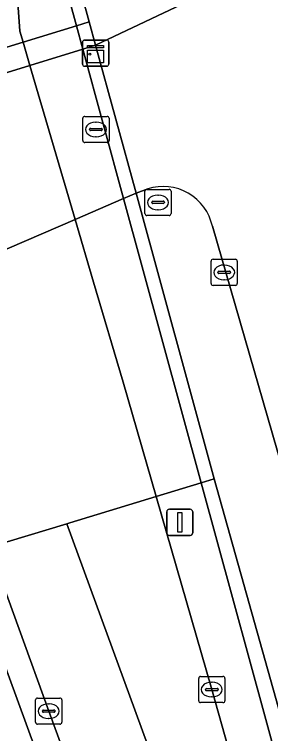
# Model space of a CAD drawing. Extents: x 160806 to 161707, y 383696 to 384148.
# Drawn here: x 161084.75 to 161094.53, y 383783.78 to 383811.27 of the extents above; entities that cross this region are included whole.
import ezdxf

# ---------------------------------------------------------------- set-up
doc = ezdxf.new("R2010")
doc.units = 0
for name, color, linetype in [('IMGEO_Berm_groen', 7, 'Continuous'), ('IMGEO_Berm_halfverhard', 7, 'Continuous'), ('IMGEO_Brandkraan', 7, 'Continuous'), ('IMGEO_Fietspad_open', 7, 'Continuous'), ('IMGEO_Groenvoorziening', 7, 'Continuous'), ('IMGEO_Kast', 7, 'Continuous'), ('IMGEO_Kolk', 7, 'Continuous'), ('IMGEO_Lichtmast', 7, 'Continuous'), ('IMGEO_Muur', 7, 'Continuous'), ('IMGEO_OVBaan_gesloten', 7, 'Continuous'), ('IMGEO_Rioolput', 7, 'Continuous'), ('IMGEO_Tunneldeel', 7, 'Continuous'), ('IMGEO_Voetpad_open', 7, 'Continuous')]:
    doc.layers.add(name, color=color, linetype=linetype)

msp = doc.modelspace()

# ---------------------------------------------------------------- linework, layer by layer
at = {"layer": 'IMGEO_Berm_groen'}
msp.add_lwpolyline([(161098.042, 383771.49), (161094.945, 383782.134), (161091.88, 383793.365), (161090.16, 383792.842), (161092.283, 383785.463), (161098.374, 383763.844), (161101.051, 383753.951), (161102.235, 383750)], dxfattribs=at)
at = {"layer": 'IMGEO_Berm_halfverhard'}
msp.add_lwpolyline([(161086.058, 383784.64), (161083.782, 383790.902), (161082.829, 383790.612), (161096.146, 383754.129), (161097.094, 383754.459)], close=True, dxfattribs=at)
at = {"layer": 'IMGEO_Brandkraan'}
for p, q in [((161092.33, 383801.906), (161093.182, 383801.906)), ((161092.255, 383800.98), (161092.255, 383801.832)), ((161092.743, 383801.686), (161092.768, 383801.686)), ((161093.256, 383801.832), (161093.256, 383800.98)), ((161092.514, 383801.4), (161092.514, 383801.412)), ((161092.952, 383801.363), (161092.554, 383801.363)), ((161092.557, 383801.449), (161092.955, 383801.449)), ((161092.998, 383801.412), (161092.998, 383801.4)), ((161092.766, 383801.126), (161092.741, 383801.126)), ((161093.182, 383800.906), (161092.33, 383800.906))]:
    msp.add_line(p, q, dxfattribs=at)
for points in [[(161092.33, 383801.906), (161093.182, 383801.906)], [(161092.255, 383800.98), (161092.255, 383801.832)], [(161093.256, 383801.832), (161093.256, 383800.98)], [(161093.182, 383800.906), (161092.33, 383800.906)]]:
    msp.add_lwpolyline(points, dxfattribs=at)
for centre, radius, start, end in [((161092.332, 383801.83), 0.0765, 91.552, 178.448), ((161092.332, 383801.83), 0.0765, 91.552, 178.448), ((161093.18, 383801.83), 0.0765, 1.552, 88.448), ((161093.18, 383801.83), 0.0765, 1.552, 88.448), ((161092.554, 383801.409), 0.0403, 85.8775, 175.7526), ((161092.551, 383801.399), 0.0366, 178.938, 274.7102), ((161092.955, 383801.406), 0.043, 264.8664, 352.4533), ((161092.959, 383801.411), 0.0386, 1.7309, 96.639), ((161092.332, 383800.982), 0.0765, 181.552, 268.448), ((161092.332, 383800.982), 0.0765, 181.552, 268.448), ((161093.18, 383800.982), 0.0765, 271.552, 358.448), ((161093.18, 383800.982), 0.0765, 271.552, 358.448)]:
    msp.add_arc(centre, radius, start, end, dxfattribs=at)
for centre, major_axis, ratio, start_param, end_param in [((161092.742, 383801.406), (-0.387, 0.002), 0.722429, 4.712389, 7.853982), ((161092.767, 383801.406), (-0.39, 0.002), 0.717154, 1.570796, 4.712389)]:
    msp.add_ellipse(centre, major_axis=major_axis, ratio=ratio, start_param=start_param, end_param=end_param, dxfattribs=at)
at = {"layer": 'IMGEO_Fietspad_open'}
for points in [[(161096.549, 383808.578), (161109.484, 383813.862), (161130.105, 383820.279), (161130.359, 383820.358), (161139.098, 383823.078), (161139.325, 383823.149), (161140.997, 383823.669), (161145.931, 383825.141), (161144.535, 383829.881), (161143.378, 383829.517), (161137.853, 383827.844), (161137.621, 383827.772), (161128.937, 383825.088), (161128.689, 383825.011), (161101.758, 383816.687), (161087.844, 383810.094), (161089.391, 383804.432), (161089.836, 383804.599)], [(161080.298, 383800.505), (161083.25, 383801.78), (161087.062, 383803.426), (161088.916, 383804.227), (161089.391, 383804.432), (161087.844, 383810.094), (161087.357, 383809.943), (161085.337, 383809.318), (161080.995, 383807.973), (161077.058, 383806.755), (161073.799, 383805.746), (161072.387, 383805.309), (161069.11, 383804.294), (161065.26, 383803.103), (161062.17, 383802.146), (161050.789, 383798.623), (161050.285, 383798.436), (161051.678, 383796.869), (161052.851, 383795.131), (161053.13, 383794.727), (161053.616, 383794.883), (161063.309, 383797.996), (161063.695, 383797.957)], [(161092.305, 383803.171), (161107.65, 383750), (161108.414, 383747.365), (161112.465, 383733.297), (161113.443, 383729.859)]]:
    msp.add_lwpolyline(points, dxfattribs=at)
msp.add_arc((161090.421, 383802.762), 1.928, 12.2478, 107.6644, dxfattribs=at)
at = {"layer": 'IMGEO_Groenvoorziening'}
msp.add_lwpolyline([(161084.775, 383813.146), (161084.953, 383810.63), (161085.076, 383810.209), (161087.114, 383810.834), (161085.782, 383815.715), (161085.545, 383816.509)], dxfattribs=at)
msp.add_lwpolyline([(161088.916, 383804.227), (161087.357, 383809.943), (161087.114, 383810.834), (161085.076, 383810.209), (161085.337, 383809.318), (161087.062, 383803.426), (161087.762, 383801.036), (161088.902, 383797.214), (161090.16, 383792.842), (161091.88, 383793.365)], close=True, dxfattribs=at)
at = {"layer": 'IMGEO_Kast'}
for p, q in [((161087.347, 383809.36), (161087.347, 383810.201)), ((161087.347, 383810.201), (161087.347, 383809.36)), ((161087.422, 383810.285), (161088.263, 383810.285)), ((161088.263, 383810.285), (161087.422, 383810.285)), ((161088.347, 383810.21), (161088.347, 383809.369)), ((161088.347, 383809.369), (161088.347, 383810.21)), ((161088.272, 383809.285), (161087.431, 383809.285)), ((161087.431, 383809.285), (161088.272, 383809.285))]:
    msp.add_line(p, q, dxfattribs=at)
for points in [[(161087.542, 383810.075), (161088.142, 383810.075), (161088.142, 383809.99), (161087.542, 383809.99), (161087.542, 383810.075)], [(161087.542, 383809.9), (161088.142, 383809.9), (161088.142, 383809.411), (161087.542, 383809.411), (161087.542, 383809.9)]]:
    msp.add_lwpolyline(points, dxfattribs=at)
msp.add_circle((161087.626, 383809.749), 0.0377, dxfattribs=at)
for centre, start, end in [((161087.425, 383810.207), 92.4484, 184.2845), ((161087.425, 383810.207), 92.4484, 184.2845), ((161088.269, 383810.207), 2.4484, 94.2845), ((161088.269, 383810.207), 2.4484, 94.2845), ((161087.425, 383809.363), 182.4484, 274.2845), ((161087.425, 383809.363), 182.4484, 274.2845), ((161088.269, 383809.363), 272.4484, 4.2845), ((161088.269, 383809.363), 272.4484, 4.2845)]:
    msp.add_arc(centre, 0.0779, start, end, dxfattribs=at)
at = {"layer": 'IMGEO_Kolk'}
for p, q in [((161091.858, 383785.964), (161092.71, 383785.964)), ((161091.783, 383785.038), (161091.783, 383785.89)), ((161092.271, 383785.744), (161092.296, 383785.744)), ((161092.784, 383785.89), (161092.784, 383785.038)), ((161092.042, 383785.458), (161092.042, 383785.47)), ((161092.48, 383785.421), (161092.082, 383785.421)), ((161092.085, 383785.507), (161092.483, 383785.507)), ((161092.526, 383785.47), (161092.526, 383785.458)), ((161085.631, 383785.139), (161086.483, 383785.139)), ((161092.294, 383785.184), (161092.269, 383785.184)), ((161085.556, 383784.213), (161085.556, 383785.065)), ((161086.044, 383784.919), (161086.069, 383784.919)), ((161086.557, 383785.065), (161086.557, 383784.213)), ((161092.71, 383784.964), (161091.858, 383784.964)), ((161085.815, 383784.633), (161085.815, 383784.645)), ((161086.253, 383784.596), (161085.855, 383784.596)), ((161085.858, 383784.682), (161086.256, 383784.682)), ((161086.299, 383784.645), (161086.299, 383784.633)), ((161086.067, 383784.359), (161086.042, 383784.359)), ((161086.483, 383784.139), (161085.631, 383784.139))]:
    msp.add_line(p, q, dxfattribs=at)
for points in [[(161091.858, 383785.964), (161092.71, 383785.964)], [(161091.783, 383785.038), (161091.783, 383785.89)], [(161092.784, 383785.89), (161092.784, 383785.038)], [(161085.631, 383785.139), (161086.483, 383785.139)], [(161085.556, 383784.213), (161085.556, 383785.065)], [(161086.557, 383785.065), (161086.557, 383784.213)], [(161092.71, 383784.964), (161091.858, 383784.964)], [(161086.483, 383784.139), (161085.631, 383784.139)]]:
    msp.add_lwpolyline(points, dxfattribs=at)
for centre, radius, start, end in [((161091.86, 383785.888), 0.0765, 91.552, 178.448), ((161091.86, 383785.888), 0.0765, 91.552, 178.448), ((161092.708, 383785.888), 0.0765, 1.552, 88.448), ((161092.708, 383785.888), 0.0765, 1.552, 88.448), ((161092.082, 383785.467), 0.0403, 85.8775, 175.7526), ((161092.079, 383785.457), 0.0366, 178.938, 274.7102), ((161092.483, 383785.464), 0.043, 264.8664, 352.4533), ((161092.487, 383785.469), 0.0386, 1.7309, 96.639), ((161085.633, 383785.063), 0.0765, 91.552, 178.448), ((161085.633, 383785.063), 0.0765, 91.552, 178.448), ((161086.481, 383785.063), 0.0765, 1.552, 88.448), ((161086.481, 383785.063), 0.0765, 1.552, 88.448), ((161091.86, 383785.04), 0.0765, 181.552, 268.448), ((161091.86, 383785.04), 0.0765, 181.552, 268.448), ((161092.708, 383785.04), 0.0765, 271.552, 358.448), ((161092.708, 383785.04), 0.0765, 271.552, 358.448), ((161085.855, 383784.642), 0.0403, 85.8775, 175.7526), ((161085.852, 383784.632), 0.0366, 178.938, 274.7102), ((161086.256, 383784.639), 0.043, 264.8664, 352.4533), ((161086.26, 383784.644), 0.0386, 1.7309, 96.639), ((161085.633, 383784.215), 0.0765, 181.552, 268.448), ((161085.633, 383784.215), 0.0765, 181.552, 268.448), ((161086.481, 383784.215), 0.0765, 271.552, 358.448), ((161086.481, 383784.215), 0.0765, 271.552, 358.448)]:
    msp.add_arc(centre, radius, start, end, dxfattribs=at)
for centre, major_axis, ratio, start_param, end_param in [((161092.27, 383785.464), (-0.387, 0.002), 0.722429, 4.712389, 7.853982), ((161092.295, 383785.464), (-0.39, 0.002), 0.717154, 1.570796, 4.712389), ((161086.043, 383784.639), (-0.387, 0.002), 0.722429, 4.712389, 7.853982), ((161086.068, 383784.639), (-0.39, 0.002), 0.717154, 1.570796, 4.712389)]:
    msp.add_ellipse(centre, major_axis=major_axis, ratio=ratio, start_param=start_param, end_param=end_param, dxfattribs=at)
at = {"layer": 'IMGEO_Lichtmast'}
for p, q in [((161090.564, 383791.452), (161090.564, 383792.252)), ((161090.564, 383792.252), (161090.564, 383791.452)), ((161090.664, 383792.352), (161091.454, 383792.352)), ((161091.454, 383792.352), (161090.664, 383792.352)), ((161091.554, 383792.252), (161091.554, 383791.452)), ((161091.554, 383791.452), (161091.554, 383792.252)), ((161091.454, 383791.352), (161090.664, 383791.352)), ((161090.664, 383791.352), (161091.454, 383791.352))]:
    msp.add_line(p, q, dxfattribs=at)
msp.add_lwpolyline([(161090.984, 383792.227), (161091.134, 383792.227), (161091.134, 383791.477), (161090.984, 383791.477), (161090.984, 383792.227)], dxfattribs=at)
for centre, start, end in [((161090.664, 383792.252), 90, 180), ((161090.664, 383792.252), 90, 180), ((161091.454, 383792.252), 0, 90), ((161091.454, 383792.252), 360, 90), ((161090.664, 383791.452), 180, 270), ((161090.664, 383791.452), 180, 270), ((161091.454, 383791.452), 270, 0), ((161091.454, 383791.452), 270, 0)]:
    msp.add_arc(centre, 0.1, start, end, dxfattribs=at)
at = {"layer": 'IMGEO_Muur'}
for points in [[(161143.213, 383833.254), (161143.408, 383833.314), (161143.295, 383833.692), (161136.649, 383831.629), (161136.429, 383831.561), (161125.792, 383828.281), (161125.481, 383828.183), (161085.782, 383815.715), (161087.114, 383810.834), (161087.601, 383810.983), (161086.504, 383814.998), (161086.399, 383815.384), (161125.46, 383827.681), (161125.992, 383827.848), (161126.056, 383827.868), (161126.303, 383827.946), (161136.551, 383831.172), (161136.784, 383831.256), (161141.367, 383832.68)], [(161089.391, 383804.432), (161087.844, 383810.094), (161087.601, 383810.983), (161087.114, 383810.834), (161087.357, 383809.943), (161088.916, 383804.227), (161091.88, 383793.365), (161092.373, 383793.515)], [(161094.945, 383782.134), (161098.042, 383771.49), (161102.53, 383757.429), (161106.142, 383747.144), (161106.609, 383747.23), (161102.008, 383760.438), (161098.622, 383771.238), (161092.373, 383793.515), (161091.88, 383793.365)]]:
    msp.add_lwpolyline(points, close=True, dxfattribs=at)
at = {"layer": 'IMGEO_OVBaan_gesloten'}
for points in [[(161079.364, 383813.922), (161079.496, 383812.203), (161080, 383810.378), (161080.558, 383808.825), (161080.672, 383808.86), (161085.076, 383810.209), (161084.953, 383810.63), (161084.775, 383813.146)], [(161085.337, 383809.318), (161085.076, 383810.209), (161080.672, 383808.86), (161080.558, 383808.825), (161076.864, 383807.693), (161073.527, 383806.67), (161079.643, 383789.643), (161082.829, 383790.612), (161079.754, 383799.037), (161079.368, 383800.104), (161078.362, 383802.881)], [(161079.326, 383803.223), (161080.298, 383800.505), (161080.703, 383799.373), (161083.782, 383790.902), (161086.746, 383791.803), (161086.867, 383791.84), (161090.16, 383792.842), (161088.902, 383797.214), (161087.762, 383801.036), (161087.062, 383803.426), (161085.337, 383809.318)], [(161092.283, 383785.463), (161090.16, 383792.842), (161086.867, 383791.84), (161086.746, 383791.803), (161094.204, 383771.373), (161101.686, 383750.837), (161103.041, 383747.674)], [(161103.041, 383747.674), (161101.686, 383750.837), (161094.204, 383771.373), (161086.746, 383791.803), (161083.782, 383790.902), (161086.058, 383784.64), (161097.094, 383754.459), (161098.503, 383750.621)], [(161098.248, 383750), (161097.827, 383750), (161097.566, 383750.295), (161097.284, 383751.013), (161096.146, 383754.129), (161082.829, 383790.612), (161079.643, 383789.643), (161080.062, 383788.476), (161095.134, 383747.328)], [(161102.235, 383750), (161101.051, 383753.951), (161098.374, 383763.844), (161092.283, 383785.463)]]:
    msp.add_lwpolyline(points, dxfattribs=at)
at = {"layer": 'IMGEO_Rioolput'}
for p, q in [((161087.433, 383807.368), (161088.285, 383807.368)), ((161087.358, 383806.442), (161087.358, 383807.294)), ((161087.846, 383807.148), (161087.871, 383807.148)), ((161088.359, 383807.294), (161088.359, 383806.442)), ((161087.617, 383806.862), (161087.617, 383806.874)), ((161088.055, 383806.825), (161087.657, 383806.825)), ((161087.66, 383806.911), (161088.058, 383806.911)), ((161088.101, 383806.874), (161088.101, 383806.862)), ((161087.869, 383806.588), (161087.844, 383806.588)), ((161088.285, 383806.368), (161087.433, 383806.368)), ((161089.73, 383803.654), (161089.73, 383804.506)), ((161089.805, 383804.58), (161090.657, 383804.58)), ((161090.218, 383804.36), (161090.243, 383804.36)), ((161090.731, 383804.506), (161090.731, 383803.654)), ((161089.989, 383804.074), (161089.989, 383804.086)), ((161090.032, 383804.123), (161090.43, 383804.123)), ((161090.473, 383804.086), (161090.473, 383804.074)), ((161090.427, 383804.037), (161090.029, 383804.037)), ((161090.241, 383803.8), (161090.216, 383803.8)), ((161090.657, 383803.58), (161089.805, 383803.58))]:
    msp.add_line(p, q, dxfattribs=at)
for points in [[(161087.433, 383807.368), (161088.285, 383807.368)], [(161087.358, 383806.442), (161087.358, 383807.294)], [(161088.359, 383807.294), (161088.359, 383806.442)], [(161088.285, 383806.368), (161087.433, 383806.368)], [(161089.73, 383803.654), (161089.73, 383804.506)], [(161089.805, 383804.58), (161090.657, 383804.58)], [(161090.731, 383804.506), (161090.731, 383803.654)], [(161090.657, 383803.58), (161089.805, 383803.58)]]:
    msp.add_lwpolyline(points, dxfattribs=at)
for centre, radius, start, end in [((161087.435, 383807.292), 0.0765, 91.552, 178.448), ((161087.435, 383807.292), 0.0765, 91.552, 178.448), ((161088.283, 383807.292), 0.0765, 1.552, 88.448), ((161088.283, 383807.292), 0.0765, 1.552, 88.448), ((161087.657, 383806.871), 0.0403, 85.8775, 175.7526), ((161087.654, 383806.861), 0.0366, 178.938, 274.7102), ((161088.058, 383806.868), 0.043, 264.8664, 352.4533), ((161088.062, 383806.873), 0.0386, 1.7309, 96.639), ((161087.435, 383806.444), 0.0765, 181.552, 268.448), ((161087.435, 383806.444), 0.0765, 181.552, 268.448), ((161088.283, 383806.444), 0.0765, 271.552, 358.448), ((161088.283, 383806.444), 0.0765, 271.552, 358.448), ((161089.807, 383804.504), 0.0765, 91.552, 178.448), ((161089.807, 383804.504), 0.0765, 91.552, 178.448), ((161090.655, 383804.504), 0.0765, 1.552, 88.448), ((161090.655, 383804.504), 0.0765, 1.552, 88.448), ((161090.029, 383804.083), 0.0403, 85.8775, 175.7526), ((161090.026, 383804.073), 0.0366, 178.938, 274.7102), ((161090.43, 383804.08), 0.043, 264.8664, 352.4533), ((161090.434, 383804.085), 0.0386, 1.7309, 96.639), ((161089.807, 383803.656), 0.0765, 181.552, 268.448), ((161089.807, 383803.656), 0.0765, 181.552, 268.448), ((161090.655, 383803.656), 0.0765, 271.552, 358.448), ((161090.655, 383803.656), 0.0765, 271.552, 358.448)]:
    msp.add_arc(centre, radius, start, end, dxfattribs=at)
for centre, major_axis, ratio, start_param, end_param in [((161087.845, 383806.868), (-0.387, 0.002), 0.722429, 4.712389, 7.853982), ((161087.87, 383806.868), (-0.39, 0.002), 0.717154, 1.570796, 4.712389), ((161090.217, 383804.08), (-0.387, 0.002), 0.722429, 4.712389, 7.853982), ((161090.242, 383804.08), (-0.39, 0.002), 0.717154, 1.570796, 4.712389)]:
    msp.add_ellipse(centre, major_axis=major_axis, ratio=ratio, start_param=start_param, end_param=end_param, dxfattribs=at)
at = {"layer": 'IMGEO_Tunneldeel'}
msp.add_lwpolyline([(161083.782, 383790.902), (161086.867, 383791.84), (161090.16, 383792.842), (161091.88, 383793.365), (161092.373, 383793.515), (161089.391, 383804.432), (161087.844, 383810.094), (161087.601, 383810.983), (161087.114, 383810.834), (161085.076, 383810.209), (161080.672, 383808.86)], dxfattribs=at)
at = {"layer": 'IMGEO_Voetpad_open'}
for points in [[(161148.001, 383833.784), (161147.887, 383834.286), (161147.77, 383834.67), (161143.408, 383833.314), (161143.213, 383833.254), (161143.333, 383832.867), (161141.486, 383832.294), (161125.587, 383827.301), (161086.504, 383814.998), (161087.601, 383810.983), (161087.844, 383810.094), (161101.758, 383816.687), (161128.689, 383825.011)], [(161089.836, 383804.599), (161089.391, 383804.432)], [(161083.782, 383790.902), (161086.867, 383791.84), (161090.16, 383792.842), (161091.88, 383793.365), (161092.373, 383793.515), (161089.391, 383804.432), (161088.916, 383804.227), (161087.062, 383803.426), (161083.25, 383801.78)], [(161089.391, 383804.432), (161092.373, 383793.515), (161098.622, 383771.238), (161102.008, 383760.438), (161106.609, 383747.23), (161111.592, 383733.071), (161112.465, 383733.297), (161108.414, 383747.365), (161107.65, 383750), (161092.305, 383803.171)]]:
    msp.add_lwpolyline(points, dxfattribs=at)
msp.add_lwpolyline([(161072.387, 383805.309), (161073.799, 383805.746), (161077.058, 383806.755), (161080.995, 383807.973), (161085.337, 383809.318), (161087.357, 383809.943), (161087.844, 383810.094), (161087.601, 383810.983), (161087.114, 383810.834), (161085.076, 383810.209), (161080.672, 383808.86), (161076.864, 383807.693), (161073.527, 383806.67), (161072.058, 383806.221), (161068.773, 383805.214), (161064.92, 383804.034), (161061.827, 383803.086), (161049.862, 383799.483), (161049.357, 383799.265), (161050.285, 383798.436), (161050.789, 383798.623), (161062.17, 383802.146), (161065.26, 383803.103), (161069.11, 383804.294)], close=True, dxfattribs=at)
msp.add_arc((161090.421, 383802.762), 1.928, 12.2478, 107.6644, dxfattribs=at)

doc.saveas('drawing.dxf')
